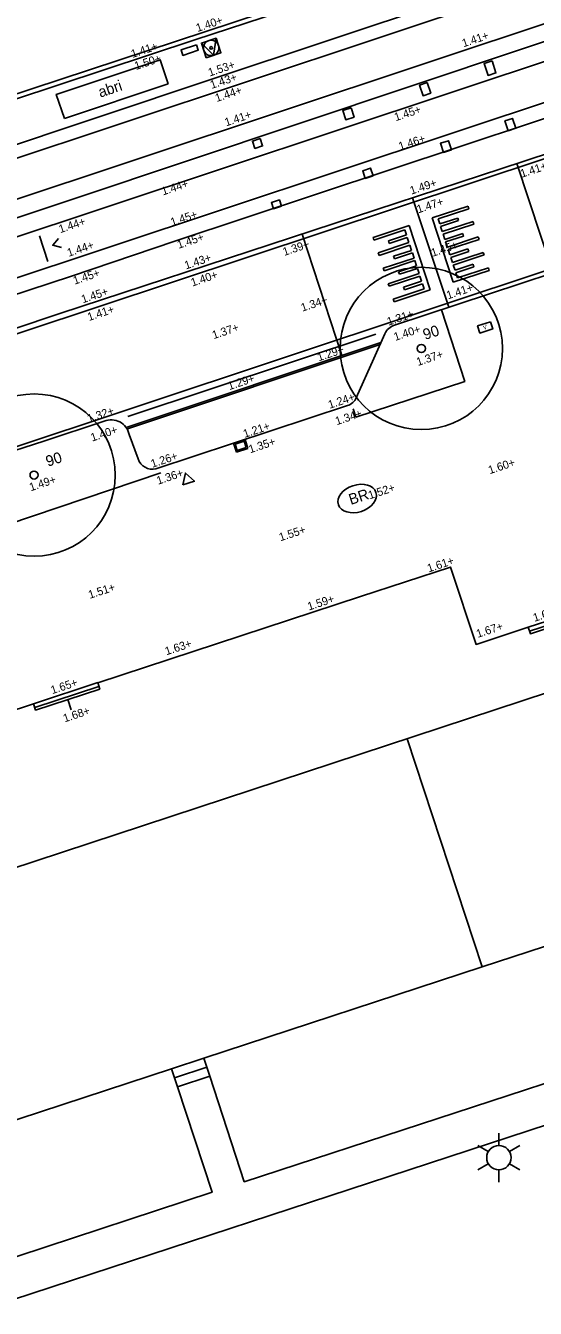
# Model space of a CAD drawing. Extents: x 122462 to 123306, y 485548 to 486417.
# Drawn here: x 122758.75 to 122777.58, y 486120.56 to 486167.98 of the extents above; entities that cross this region are included whole.
import ezdxf

# ---------------------------------------------------------------- set-up
doc = ezdxf.new("R2010")
doc.units = 0
for name, color, linetype in [('B meubilair trammast', 7, 'Continuous'), ('B-WE-AL-WERKGRENS-G', 7, 'Continuous'), ('B-WE-GR-BOOM_BOOMDIAMETER', 7, 'Continuous'), ('B-WE-KL-DATA_TELECOM_KAST-S', 7, 'Continuous'), ('B-WE-OG-HOOGTEPUNT-S', 7, 'Continuous'), ('B-WE-OG-TOPOGRAFIE_GEVELDETAIL-G', 7, 'Continuous'), ('B-WE-OG-TOPOKAART-G', 7, 'Continuous'), ('iba7-verkeersbord blauw', 7, 'Continuous'), ('iba7-verkeersbord rood', 7, 'Continuous'), ('Level 1', 7, 'Continuous'), ('Level 17', 7, 'Continuous'), ('Level 31', 7, 'Continuous'), ('Level 33', 7, 'Continuous'), ('Level 4', 7, 'Continuous'), ('Level 50', 7, 'Continuous'), ('N tekst', 7, 'Continuous'), ('V boomranden staal', 7, 'Continuous'), ('V Hoogtelijn', 7, 'Continuous'), ('V markering 1-1 10 cm', 7, 'Continuous'), ('V markering figuratie', 7, 'Continuous'), ('V markering ononderbroken streep 10 cm', 7, 'Continuous'), ('V materiaalscheiding algemeen', 7, 'Continuous'), ('V meubilair abri', 7, 'Continuous'), ('V Rails', 7, 'Continuous'), ('V riool trottoirkolk', 7, 'Continuous'), ('V RWS-band 115-225x250 mm specie', 7, 'Continuous'), ('V trottoirband 180-200x250 mm specie', 7, 'Continuous')]:
    doc.layers.add(name, color=color, linetype=linetype)

msp = doc.modelspace()

# ---------------------------------------------------------------- linework, layer by layer
at = {"layer": 'B meubilair trammast'}
msp.add_lwpolyline([(122764.558, 486151.003), (122764.985, 486151.143), (122764.65, 486151.444)], close=True, dxfattribs=at)
at = {"layer": 'B-WE-AL-WERKGRENS-G'}
msp.add_lwpolyline([(122857.632, 486078.279), (122830.484, 486160.606), (122900.937, 486183.81), (122887.855, 486222.555), (122665.445, 486149.273), (122678.196, 486110.449), (122807.072, 486152.895), (122835.324, 486068.154)], dxfattribs=at)
at = {"layer": 'B-WE-KL-DATA_TELECOM_KAST-S'}
msp.add_lwpolyline([(122775.922, 486157.038), (122775.447, 486156.882), (122775.535, 486156.616), (122776.01, 486156.772)], close=True, dxfattribs=at)
at = {"layer": 'B-WE-OG-TOPOGRAFIE_GEVELDETAIL-G'}
for p, q in [((122777.37, 486145.6), (122778.779, 486146.063)), ((122759.084, 486142.773), (122761.457, 486143.552)), ((122760.302, 486143.067), (122760.426, 486142.688))]:
    msp.add_line(p, q, dxfattribs=at)
for points in [[(122777.323, 486145.742), (122778.733, 486146.205), (122778.81, 486145.968), (122777.401, 486145.505)], [(122759.037, 486142.916), (122761.41, 486143.695), (122761.488, 486143.457), (122759.115, 486142.678)]]:
    msp.add_lwpolyline(points, close=True, dxfattribs=at)
at = {"layer": 'B-WE-OG-TOPOKAART-G'}
for points in [[(122777.323, 486145.742), (122775.392, 486145.108), (122774.449, 486147.969), (122771.127, 486146.881), (122761.41, 486143.694)], [(122759.037, 486142.916), (122756.856, 486142.201)]]:
    msp.add_lwpolyline(points, dxfattribs=at)
at = {"layer": 'iba7-verkeersbord blauw'}
msp.add_lwpolyline([(122765.06, 486167.28), (122764.493, 486167.094), (122764.561, 486166.887), (122765.128, 486167.073)], close=True, dxfattribs=at)
msp.add_ellipse((122770.999, 486150.502), major_axis=(-0.693, -0.227), ratio=0.685994, dxfattribs=at)
at = {"layer": 'iba7-verkeersbord rood'}
for centre, radius in [((122773.368, 486156.05), 3), ((122773.368, 486156.05), 0.15), ((122759.058, 486151.369), 3), ((122759.058, 486151.369), 0.15)]:
    msp.add_circle(centre, radius, dxfattribs=at)
for centre, start, end in [((122773.368, 486156.05), 0, 180), ((122773.368, 486156.05), 180, 0), ((122759.058, 486151.369), 0, 180), ((122759.058, 486151.369), 180, 0)]:
    msp.add_arc(centre, 0.15, start, end, dxfattribs=at)
at = {"layer": 'Level 1'}
for p, q in [((122775.619, 486133.186), (122765.329, 486129.811)), ((122764.139, 486129.421), (122753.779, 486126.023)), ((122765.329, 486129.811), (122764.139, 486129.421))]:
    msp.add_line(p, q, dxfattribs=at)
msp.add_lwpolyline([(122779.002, 486136.444), (122778.419, 486136.253), (122779.056, 486134.313), (122775.619, 486133.186)], dxfattribs=at)
at = {"layer": 'Level 17'}
for points in [[(122779.221, 486135.779), (122781.139, 486129.929), (122766.828, 486125.242), (122765.548, 486129.146)], [(122764.358, 486128.756), (122765.637, 486124.853), (122751.27, 486120.123), (122749.337, 486125.966)], [(122755.219, 486110.405), (122752.346, 486118.949), (122780.999, 486128.337), (122783.278, 486121.318)]]:
    msp.add_lwpolyline(points, dxfattribs=at)
at = {"layer": 'Level 31'}
for p, q in [((122764.358, 486128.756), (122764.139, 486129.421)), ((122765.329, 486129.811), (122765.548, 486129.146)), ((122765.548, 486129.146), (122764.358, 486128.756))]:
    msp.add_line(p, q, dxfattribs=at)
at = {"layer": 'Level 33'}
msp.add_line((122764.248, 486129.089), (122765.439, 486129.479), dxfattribs=at)
at = {"layer": 'Level 4'}
msp.add_line((122775.619, 486133.186), (122772.851, 486141.624), dxfattribs=at)
at = {"layer": 'Level 50'}
for p, q in [((122775.845, 486126.359), (122775.455, 486126.584)), ((122776.235, 486126.584), (122776.235, 486127.034)), ((122777.014, 486126.584), (122776.624, 486126.359)), ((122775.845, 486125.909), (122775.455, 486125.684)), ((122776.235, 486125.234), (122776.235, 486125.684)), ((122777.014, 486125.684), (122776.624, 486125.909))]:
    msp.add_line(p, q, dxfattribs=at)
msp.add_circle((122776.235, 486126.134), 0.45, dxfattribs=at)
at = {"layer": 'N tekst'}
for points in [[(122765.422, 486166.8), (122765.963, 486166.98), (122765.783, 486167.521), (122765.242, 486167.341)], [(122765.242, 486167.341), (122765.693, 486166.89), (122765.783, 486167.521)]]:
    msp.add_lwpolyline(points, close=True, dxfattribs=at)
for radius in [0.285, 0.0487]:
    msp.add_circle((122765.602, 486167.16), radius, dxfattribs=at)
at = {"layer": 'V boomranden staal'}
msp.add_lwpolyline([(122770.852, 486153.817), (122770.953, 486153.512), (122774.974, 486154.83), (122774.111, 486157.484)], dxfattribs=at)
at = {"layer": 'V Hoogtelijn'}
for points in [[(122776.897, 486162.888), (122778.227, 486158.855)], [(122773.044, 486161.625), (122774.382, 486157.582)], [(122770.426, 486155.788), (122768.97, 486160.277)]]:
    msp.add_lwpolyline(points, dxfattribs=at)
at = {"layer": 'V markering 1-1 10 cm'}
for p, q in [((122732.076, 486143.681), (122790.419, 486163.059)), ((122762.526, 486153.531), (122771.692, 486156.576))]:
    msp.add_line(p, q, dxfattribs=at)
at = {"layer": 'V markering figuratie'}
for p, q in [((122712.845, 486143.511), (122860.885, 486192.728)), ((122775.096, 486161.312), (122773.766, 486160.877)), ((122773.987, 486160.844), (122775.128, 486161.217)), ((122775.128, 486161.217), (122775.096, 486161.312)), ((122773.766, 486160.877), (122774.55, 486158.503)), ((122774.05, 486160.654), (122773.987, 486160.844)), ((122774.715, 486160.872), (122774.05, 486160.654)), ((122774.081, 486160.559), (122774.747, 486160.777)), ((122775.284, 486160.742), (122774.144, 486160.369)), ((122774.747, 486160.777), (122774.715, 486160.872)), ((122775.316, 486160.647), (122775.284, 486160.742)), ((122771.587, 486160.155), (122772.915, 486160.596)), ((122772.757, 486160.438), (122771.618, 486160.06)), ((122772.155, 486160.028), (122772.819, 486160.248)), ((122772.819, 486160.248), (122772.757, 486160.438)), ((122772.915, 486160.596), (122773.695, 486158.221)), ((122774.144, 486160.369), (122774.081, 486160.559)), ((122774.175, 486160.273), (122775.316, 486160.647)), ((122774.238, 486160.084), (122774.175, 486160.273)), ((122774.903, 486160.301), (122774.238, 486160.084)), ((122774.934, 486160.206), (122774.903, 486160.301)), ((122771.618, 486160.06), (122771.587, 486160.155)), ((122771.774, 486159.585), (122772.913, 486159.963)), ((122772.945, 486159.868), (122771.806, 486159.49)), ((122772.186, 486159.933), (122772.155, 486160.028)), ((122772.85, 486160.153), (122772.186, 486159.933)), ((122772.913, 486159.963), (122772.85, 486160.153)), ((122773.007, 486159.678), (122772.945, 486159.868)), ((122774.269, 486159.989), (122774.934, 486160.206)), ((122774.332, 486159.798), (122774.269, 486159.989)), ((122775.472, 486160.171), (122774.332, 486159.798)), ((122774.364, 486159.704), (122775.503, 486160.076)), ((122775.503, 486160.076), (122775.472, 486160.171)), ((122771.806, 486159.49), (122771.774, 486159.585)), ((122771.962, 486159.015), (122773.101, 486159.393)), ((122773.131, 486159.297), (122771.994, 486158.92)), ((122772.343, 486159.458), (122773.007, 486159.678)), ((122772.374, 486159.363), (122772.343, 486159.458)), ((122773.038, 486159.583), (122772.374, 486159.363)), ((122773.101, 486159.393), (122773.038, 486159.583)), ((122773.194, 486159.107), (122773.131, 486159.297)), ((122774.427, 486159.514), (122774.364, 486159.704)), ((122775.091, 486159.731), (122774.427, 486159.514)), ((122774.458, 486159.419), (122775.122, 486159.636)), ((122774.521, 486159.228), (122774.458, 486159.419)), ((122775.66, 486159.601), (122774.521, 486159.228)), ((122774.552, 486159.133), (122775.691, 486159.506)), ((122775.122, 486159.636), (122775.091, 486159.731)), ((122775.691, 486159.506), (122775.66, 486159.601)), ((122771.994, 486158.92), (122771.962, 486159.015)), ((122772.15, 486158.445), (122773.288, 486158.822)), ((122772.531, 486158.887), (122773.194, 486159.107)), ((122772.562, 486158.792), (122772.531, 486158.887)), ((122773.225, 486159.012), (122772.562, 486158.792)), ((122773.288, 486158.822), (122773.225, 486159.012)), ((122774.55, 486158.503), (122775.881, 486158.938)), ((122774.615, 486158.945), (122774.552, 486159.133)), ((122775.28, 486159.162), (122774.615, 486158.945)), ((122774.646, 486158.85), (122775.311, 486159.067)), ((122774.709, 486158.66), (122774.646, 486158.85)), ((122775.849, 486159.033), (122774.709, 486158.66)), ((122775.311, 486159.067), (122775.28, 486159.162)), ((122775.881, 486158.938), (122775.849, 486159.033)), ((122772.181, 486158.35), (122772.15, 486158.445)), ((122773.319, 486158.727), (122772.181, 486158.35)), ((122772.716, 486158.318), (122773.381, 486158.538)), ((122773.412, 486158.443), (122772.748, 486158.223)), ((122773.381, 486158.538), (122773.319, 486158.727)), ((122773.474, 486158.253), (122773.412, 486158.443)), ((122772.335, 486157.875), (122773.474, 486158.253)), ((122772.367, 486157.78), (122772.335, 486157.875)), ((122773.695, 486158.221), (122772.367, 486157.78)), ((122772.748, 486158.223), (122772.716, 486158.318))]:
    msp.add_line(p, q, dxfattribs=at)
for points in [[(122775.986, 486166.687), (122775.686, 486166.587), (122775.836, 486166.145), (122776.129, 486166.24), (122775.986, 486166.687)], [(122773.589, 486165.884), (122773.304, 486165.789), (122773.435, 486165.394), (122773.72, 486165.493), (122773.589, 486165.884)], [(122770.771, 486164.941), (122770.467, 486164.842), (122770.578, 486164.503), (122770.883, 486164.604), (122770.771, 486164.941)], [(122776.858, 486164.189), (122776.737, 486164.558), (122776.461, 486164.462), (122776.582, 486164.096), (122776.858, 486164.189)], [(122767.414, 486163.816), (122767.125, 486163.72), (122767.218, 486163.443), (122767.503, 486163.537), (122767.414, 486163.816)], [(122774.187, 486163.291), (122774.484, 486163.389), (122774.369, 486163.729), (122774.076, 486163.634), (122774.187, 486163.291)], [(122771.584, 486162.435), (122771.488, 486162.72), (122771.204, 486162.623), (122771.295, 486162.339), (122771.584, 486162.435)], [(122768.205, 486161.313), (122768.128, 486161.543), (122767.832, 486161.442), (122767.907, 486161.214), (122768.205, 486161.313)]]:
    msp.add_lwpolyline(points, dxfattribs=at)
at = {"layer": 'V markering ononderbroken streep 10 cm'}
msp.add_line((122771.843, 486156.198), (122762.513, 486153.084), dxfattribs=at)
for points in [[(122782.506, 486173.456), (122769.669, 486169.188), (122753.621, 486163.883), (122729.113, 486155.773)], [(122728.941, 486151.077), (122760.57, 486161.6), (122777.147, 486167.134), (122788.89, 486171.042)], [(122790.431, 486167.268), (122783.519, 486164.927), (122758.686, 486156.675), (122742.703, 486151.362), (122729.592, 486147.018)], [(122759.253, 486160.209), (122759.565, 486159.271)], [(122760.068, 486159.783), (122759.751, 486159.863), (122759.967, 486160.12)]]:
    msp.add_lwpolyline(points, dxfattribs=at)
at = {"layer": 'V materiaalscheiding algemeen'}
for points in [[(122780.156, 486165.287), (122764.259, 486160.016), (122760.446, 486158.724), (122755.663, 486157.161), (122747.256, 486154.337), (122738.577, 486151.45), (122730.117, 486148.653), (122721.549, 486145.803), (122712.998, 486142.94), (122707.935, 486141.266)], [(122771.876, 486156.272), (122762.46, 486153.13)], [(122757.129, 486149.222), (122763.738, 486151.452)]]:
    msp.add_lwpolyline(points, dxfattribs=at)
at = {"layer": 'V meubilair abri'}
msp.add_line((122764.012, 486165.834), (122760.179, 486164.552), dxfattribs=at)
msp.add_lwpolyline([(122764.012, 486165.834), (122763.714, 486166.725), (122759.881, 486165.443), (122760.179, 486164.552)], dxfattribs=at)
at = {"layer": 'V Rails'}
for p, q in [((122714.919, 486148.627), (122859.557, 486196.72)), ((122715.373, 486147.26), (122860.011, 486195.354)), ((122712.39, 486144.878), (122860.43, 486194.095))]:
    msp.add_line(p, q, dxfattribs=at)
at = {"layer": 'V riool trottoirkolk'}
for p, q in [((122766.426, 486152.545), (122766.854, 486152.687)), ((122766.806, 486152.671), (122766.808, 486152.666)), ((122766.854, 486152.687), (122766.964, 486152.355)), ((122766.536, 486152.213), (122766.426, 486152.545)), ((122766.474, 486152.561), (122766.475, 486152.556)), ((122766.488, 486152.55), (122766.533, 486152.565)), ((122766.533, 486152.565), (122766.564, 486152.575)), ((122766.964, 486152.355), (122766.536, 486152.213)), ((122766.569, 486152.593), (122766.57, 486152.588)), ((122766.593, 486152.6), (122766.594, 486152.596)), ((122766.607, 486152.589), (122766.683, 486152.615)), ((122766.687, 486152.632), (122766.689, 486152.627)), ((122766.711, 486152.64), (122766.713, 486152.635)), ((122766.725, 486152.629), (122766.801, 486152.654))]:
    msp.add_line(p, q, dxfattribs=at)
msp.add_lwpolyline([(122766.9, 486152.386), (122766.568, 486152.276), (122766.49, 486152.514), (122766.822, 486152.624)], close=True, dxfattribs=at)
for centre, start, end in [((122766.798, 486152.663), 288.3208, 18.3208), ((122766.485, 486152.56), 198.3208, 288.3208), ((122766.561, 486152.585), 288.3208, 18.3208), ((122766.604, 486152.599), 198.3208, 288.3208), ((122766.68, 486152.624), 288.3208, 18.3208), ((122766.722, 486152.638), 198.3208, 288.3208)]:
    msp.add_arc(centre, 0.01, start, end, dxfattribs=at)
at = {"layer": 'V RWS-band 115-225x250 mm specie'}
msp.add_lwpolyline([(122788.059, 486166.632), (122787.124, 486166.306), (122785.206, 486165.623), (122777.128, 486162.968), (122760.015, 486157.342), (122740.955, 486150.951), (122719.987, 486144.031), (122708.301, 486140.155)], dxfattribs=at)
at = {"layer": 'V trottoirband 180-200x250 mm specie'}
for points in [[(122764.995, 486167.464), (122774.458, 486170.57), (122782.134, 486173.165), (122791.772, 486176.363), (122801.583, 486179.598)], [(122802.843, 486178.897), (122803.005, 486178.403), (122796.653, 486176.321), (122790.145, 486174.137), (122787.981, 486173.414), (122783.643, 486171.985), (122782.562, 486171.633), (122774.188, 486168.85), (122765.631, 486166.001), (122757.287, 486163.217), (122748.482, 486160.287), (122740.076, 486157.459), (122731.818, 486154.747)], [(122731.297, 486156.319), (122739.679, 486159.075), (122748.36, 486161.956), (122756.611, 486164.69), (122764.995, 486167.464)], [(122772.378, 486156.913), (122779.402, 486159.225), (122790.481, 486162.869)], [(122770.965, 486154.222), (122771.61, 486155.678), (122772.018, 486156.589)], [(122763.563, 486151.597), (122770.642, 486153.941)], [(122757.567, 486152.034), (122759.417, 486152.622), (122761.652, 486153.364)], [(122762.573, 486152.872), (122762.905, 486151.967)]]:
    msp.add_lwpolyline(points, dxfattribs=at)
for centre, radius, start, end in [((122772.566, 486156.344), 0.6, 108.216, 155.8705), ((122770.478, 486154.455), 0.54, 287.6613, 334.3832), ((122761.907, 486152.733), 0.681, 11.7994, 111.9782), ((122763.44, 486152.149), 0.565, 198.7561, 282.5449)]:
    msp.add_arc(centre, radius, start, end, dxfattribs=at)

# ---------------------------------------------------------------- texts
at = {"layer": 'B-WE-GR-BOOM_BOOMDIAMETER'}
for rotation, p in [(18.216, (122773.506, 486156.363)), (18.3657, (122759.567, 486151.674))]:
    msp.add_text('90', height=0.4, rotation=rotation, dxfattribs=at).set_placement(p)
at = {"layer": 'B-WE-KL-DATA_TELECOM_KAST-S'}
msp.add_text('V', height=0.16, rotation=18.2365, dxfattribs=at).set_placement((122775.68, 486156.739))
at = {"layer": 'B-WE-OG-HOOGTEPUNT-S'}
for s, rotation, p in [('1.40+', 18.4023, (122765.099, 486167.747)), ('1.41+', 18.4609, (122774.928, 486167.183)), ('1.41+', 18.4023, (122762.695, 486166.788)), ('1.50+', 18.4023, (122762.824, 486166.342)), ('1.53+', 18.4023, (122765.55, 486166.103)), ('1.43+', 18.4023, (122765.622, 486165.645)), ('1.44+', 18.4023, (122765.807, 486165.159)), ('1.41+', 18.4023, (122766.158, 486164.258)), ('1.45+', 18.4023, (122772.426, 486164.45)), ('1.46+', 18.4023, (122772.585, 486163.372)), ('1.41+', 18.2066, (122777.083, 486162.361)), ('1.44+', 18.4023, (122763.825, 486161.707)), ('1.49+', 18.3738, (122773.004, 486161.736)), ('1.47+', 18.3738, (122773.256, 486161.045)), ('1.44+', 18.4023, (122760.025, 486160.31)), ('1.45+', 18.4023, (122764.156, 486160.569)), ('1.45+', 18.4023, (122764.401, 486159.734)), ('1.44+', 18.4023, (122760.338, 486159.437)), ('1.39+', 18.3738, (122768.304, 486159.47)), ('1.45+', 18.3738, (122773.786, 486159.436)), ('1.43+', 18.4023, (122764.674, 486158.971)), ('1.45+', 18.4023, (122760.557, 486158.407)), ('1.40+', 18.4023, (122764.91, 486158.338)), ('1.41+', 18.3738, (122774.353, 486157.864)), ('1.45+', 18.4023, (122760.862, 486157.718)), ('1.34+', 18.3738, (122768.976, 486157.408)), ('1.41+', 18.4023, (122761.087, 486157.062)), ('1.31+', 18.3738, (122772.156, 486156.89)), ('1.37+', 18.3738, (122765.695, 486156.392)), ('1.40+', 18.3738, (122772.406, 486156.327)), ('1.29+', 18.3738, (122769.58, 486155.573)), ('1.37+', 18.3738, (122773.244, 486155.4)), ('1.29+', 18.3738, (122766.275, 486154.509)), ('1.24+', 18.3738, (122769.981, 486153.817)), ('1.32+', 18.3738, (122761.08, 486153.306)), ('1.34+', 18.3738, (122770.245, 486153.211)), ('1.40+', 18.3738, (122761.206, 486152.606)), ('1.21+', 18.3738, (122766.841, 486152.743)), ('1.35+', 18.3738, (122767.045, 486152.173)), ('1.26+', 18.3738, (122763.429, 486151.636)), ('1.60+', 18.1571, (122775.899, 486151.402)), ('1.49+', 18.3738, (122758.938, 486150.769)), ('1.36+', 18.3738, (122763.643, 486151.012)), ('1.52+', 18.1571, (122771.461, 486150.472)), ('1.55+', 18.1571, (122768.164, 486148.919)), ('1.61+', 18.1571, (122773.642, 486147.77)), ('1.51+', 18.1571, (122761.119, 486146.792)), ('1.59+', 18.1571, (122769.217, 486146.36)), ('1.66+', 18.187, (122777.552, 486145.943)), ('1.67+', 18.187, (122775.456, 486145.349)), ('1.63+', 18.1571, (122763.952, 486144.707)), ('1.65+', 18.1571, (122759.73, 486143.268)), ('1.68+', 18.1571, (122760.187, 486142.224))]:
    msp.add_text(s, height=0.3, rotation=rotation, dxfattribs=at).set_placement(p)
at = {"layer": 'iba7-verkeersbord blauw'}
msp.add_text('BR', height=0.4, rotation=18.1571, dxfattribs=at).set_placement((122770.764, 486150.264))
at = {"layer": 'V meubilair abri'}
msp.add_text('abri', height=0.4, rotation=18.4887, dxfattribs=at).set_placement((122761.507, 486165.322))

doc.saveas('drawing.dxf')
